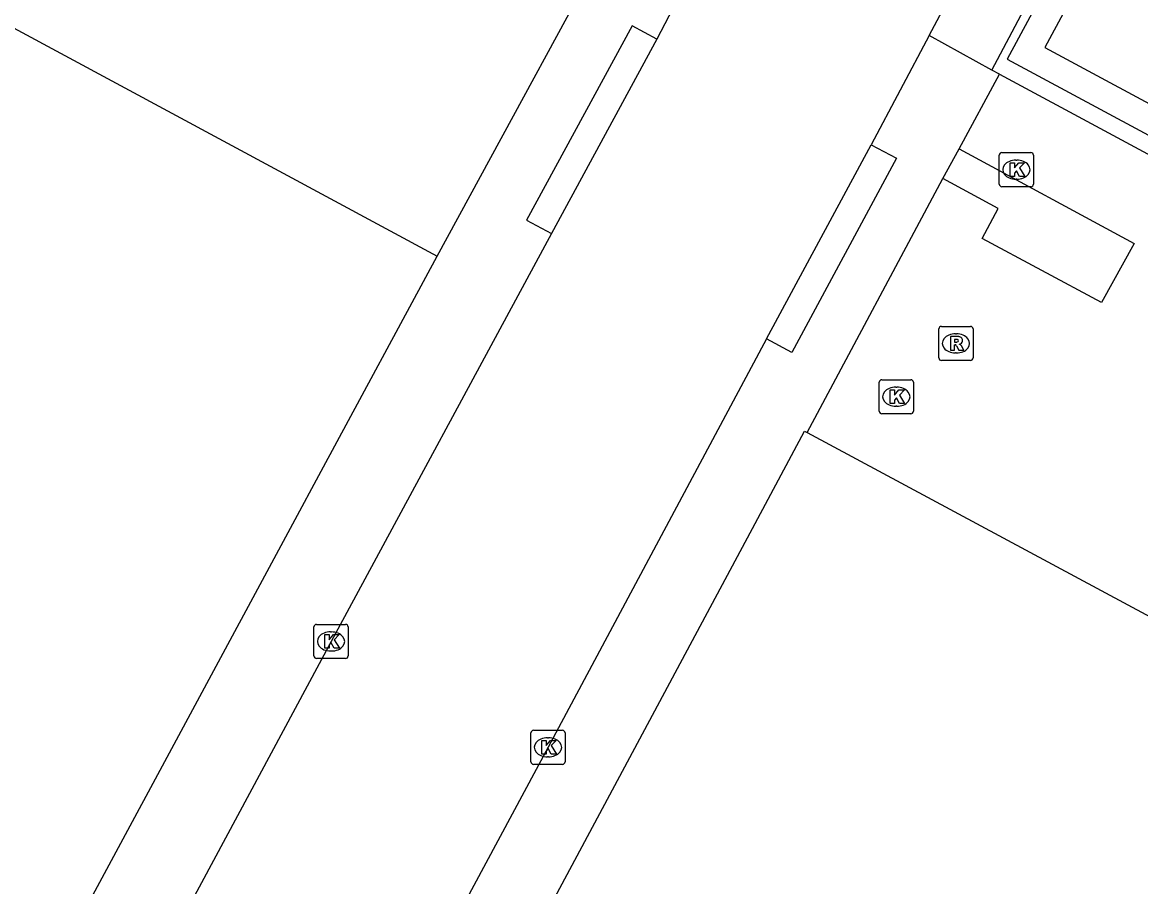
# Model space of a CAD drawing. Extents: x 159489 to 160304, y 383826 to 384530.
# Drawn here: x 159670.74 to 159703.52, y 384309.46 to 384334.8 of the extents above; entities that cross this region are included whole.
import ezdxf

# ---------------------------------------------------------------- set-up
doc = ezdxf.new("R2010")
doc.units = 0
for name, color, linetype in [('IMGEO_Kolk', 7, 'Continuous'), ('IMGEO_Pand', 7, 'Continuous'), ('IMGEO_Rijbaan_lokaal_gesloten', 7, 'Continuous'), ('IMGEO_Rijbaan_lokaal_open', 7, 'Continuous'), ('IMGEO_Rioolput', 7, 'Continuous'), ('IMGEO_Voetpad_gesloten', 7, 'Continuous'), ('IMGEO_Voetpad_open', 7, 'Continuous')]:
    doc.layers.add(name, color=color, linetype=linetype)

msp = doc.modelspace()

# ---------------------------------------------------------------- linework, layer by layer
at = {"layer": 'IMGEO_Kolk'}
for p, q in [((159699.375, 384330.057), (159699.375, 384330.909)), ((159699.45, 384330.983), (159700.302, 384330.983)), ((159699.863, 384330.763), (159699.888, 384330.763)), ((159700.376, 384330.909), (159700.376, 384330.057)), ((159699.886, 384330.203), (159699.861, 384330.203)), ((159700.302, 384329.983), (159699.45, 384329.983)), ((159695.856, 384323.398), (159695.856, 384324.25)), ((159695.931, 384324.324), (159696.783, 384324.324)), ((159696.857, 384324.25), (159696.857, 384323.398)), ((159696.344, 384324.104), (159696.369, 384324.104)), ((159696.367, 384323.544), (159696.342, 384323.544)), ((159696.783, 384323.324), (159695.931, 384323.324)), ((159679.288, 384316.224), (159679.288, 384317.076)), ((159679.363, 384317.15), (159680.215, 384317.15)), ((159680.289, 384317.076), (159680.289, 384316.224)), ((159679.776, 384316.93), (159679.801, 384316.93)), ((159679.799, 384316.37), (159679.774, 384316.37)), ((159680.215, 384316.15), (159679.363, 384316.15)), ((159685.722, 384314.046), (159686.574, 384314.046)), ((159685.647, 384313.12), (159685.647, 384313.972)), ((159686.135, 384313.826), (159686.16, 384313.826)), ((159686.648, 384313.972), (159686.648, 384313.12)), ((159686.574, 384313.046), (159685.722, 384313.046)), ((159686.158, 384313.266), (159686.133, 384313.266))]:
    msp.add_line(p, q, dxfattribs=at)
for points in [[(159699.375, 384330.057), (159699.375, 384330.909)], [(159699.45, 384330.983), (159700.302, 384330.983)], [(159700.376, 384330.909), (159700.376, 384330.057)], [(159699.696, 384330.683), (159699.819, 384330.683), (159699.819, 384330.532), (159699.949, 384330.683), (159700.113, 384330.683), (159699.967, 384330.532), (159700.12, 384330.283), (159699.968, 384330.283), (159699.883, 384330.447), (159699.819, 384330.38), (159699.819, 384330.283), (159699.696, 384330.283), (159699.696, 384330.683)], [(159700.302, 384329.983), (159699.45, 384329.983)], [(159695.856, 384323.398), (159695.856, 384324.25)], [(159695.931, 384324.324), (159696.783, 384324.324)], [(159696.857, 384324.25), (159696.857, 384323.398)], [(159696.177, 384324.024), (159696.3, 384324.024), (159696.3, 384323.873), (159696.43, 384324.024), (159696.594, 384324.024), (159696.448, 384323.873), (159696.601, 384323.624), (159696.449, 384323.624), (159696.364, 384323.788), (159696.3, 384323.721), (159696.3, 384323.624), (159696.177, 384323.624), (159696.177, 384324.024)], [(159696.783, 384323.324), (159695.931, 384323.324)], [(159679.288, 384316.224), (159679.288, 384317.076)], [(159679.363, 384317.15), (159680.215, 384317.15)], [(159680.289, 384317.076), (159680.289, 384316.224)], [(159679.609, 384316.85), (159679.732, 384316.85), (159679.732, 384316.699), (159679.862, 384316.85), (159680.026, 384316.85), (159679.88, 384316.699), (159680.033, 384316.45), (159679.881, 384316.45), (159679.796, 384316.614), (159679.732, 384316.547), (159679.732, 384316.45), (159679.609, 384316.45), (159679.609, 384316.85)], [(159680.215, 384316.15), (159679.363, 384316.15)], [(159685.722, 384314.046), (159686.574, 384314.046)], [(159685.647, 384313.12), (159685.647, 384313.972)], [(159685.968, 384313.746), (159686.091, 384313.746), (159686.091, 384313.595), (159686.221, 384313.746), (159686.385, 384313.746), (159686.239, 384313.595), (159686.392, 384313.346), (159686.24, 384313.346), (159686.155, 384313.51), (159686.091, 384313.443), (159686.091, 384313.346), (159685.968, 384313.346), (159685.968, 384313.746)], [(159686.648, 384313.972), (159686.648, 384313.12)], [(159686.574, 384313.046), (159685.722, 384313.046)]]:
    msp.add_lwpolyline(points, dxfattribs=at)
for centre, start, end in [((159699.452, 384330.907), 91.552, 178.448), ((159699.452, 384330.907), 91.552, 178.448), ((159700.3, 384330.907), 1.552, 88.448), ((159700.3, 384330.907), 1.552, 88.448), ((159699.452, 384330.059), 181.552, 268.448), ((159699.452, 384330.059), 181.552, 268.448), ((159700.3, 384330.059), 271.552, 358.448), ((159700.3, 384330.059), 271.552, 358.448), ((159695.933, 384324.248), 91.552, 178.448), ((159695.933, 384324.248), 91.552, 178.448), ((159696.781, 384324.248), 1.552, 88.448), ((159696.781, 384324.248), 1.552, 88.448), ((159695.933, 384323.4), 181.552, 268.448), ((159695.933, 384323.4), 181.552, 268.448), ((159696.781, 384323.4), 271.552, 358.448), ((159696.781, 384323.4), 271.552, 358.448), ((159679.365, 384317.074), 91.552, 178.448), ((159679.365, 384317.074), 91.552, 178.448), ((159680.213, 384317.074), 1.552, 88.448), ((159680.213, 384317.074), 1.552, 88.448), ((159679.365, 384316.226), 181.552, 268.448), ((159679.365, 384316.226), 181.552, 268.448), ((159680.213, 384316.226), 271.552, 358.448), ((159680.213, 384316.226), 271.552, 358.448), ((159685.724, 384313.97), 91.552, 178.448), ((159685.724, 384313.97), 91.552, 178.448), ((159686.572, 384313.97), 1.552, 88.448), ((159686.572, 384313.97), 1.552, 88.448), ((159685.724, 384313.122), 181.552, 268.448), ((159685.724, 384313.122), 181.552, 268.448), ((159686.572, 384313.122), 271.552, 358.448), ((159686.572, 384313.122), 271.552, 358.448)]:
    msp.add_arc(centre, 0.0765, start, end, dxfattribs=at)
for centre, major_axis, ratio, start_param, end_param in [((159699.862, 384330.483), (-0.387, 0.002), 0.722429, 4.712389, 7.853982), ((159699.887, 384330.483), (-0.39, 0.002), 0.717154, 1.570796, 4.712389), ((159696.343, 384323.824), (-0.387, 0.002), 0.722429, 4.712389, 7.853982), ((159696.368, 384323.824), (-0.39, 0.002), 0.717154, 1.570796, 4.712389), ((159679.775, 384316.65), (-0.387, 0.002), 0.722429, 4.712389, 7.853982), ((159679.8, 384316.65), (-0.39, 0.002), 0.717154, 1.570796, 4.712389), ((159686.134, 384313.546), (-0.387, 0.002), 0.722429, 4.712389, 7.853982), ((159686.159, 384313.546), (-0.39, 0.002), 0.717154, 1.570796, 4.712389)]:
    msp.add_ellipse(centre, major_axis=major_axis, ratio=ratio, start_param=start_param, end_param=end_param, dxfattribs=at)
at = {"layer": 'IMGEO_Pand'}
for points in [[(159617.084, 384363.924), (159617.547, 384363.691), (159618.727, 384363.096), (159618.493, 384362.659), (159623.062, 384360.208), (159623.309, 384360.657), (159624.059, 384360.245), (159623.816, 384359.804), (159682.896, 384327.942)], [(159665.865, 384296.34), (159667.893, 384300.102), (159668.458, 384301.152), (159672.803, 384309.214), (159678.599, 384319.969), (159679.567, 384321.765), (159682.896, 384327.942)], [(159678.693, 384294.844), (159683.295, 384303.441), (159684.806, 384306.264), (159692.216, 384320.108), (159693.668, 384322.82), (159693.74, 384322.781)], [(159693.74, 384322.781), (159717.376, 384310.076), (159717.604, 384310.502), (159718.485, 384310.029), (159718.256, 384309.603), (159718.52, 384309.461)]]:
    msp.add_lwpolyline(points, dxfattribs=at)
at = {"layer": 'IMGEO_Rijbaan_lokaal_gesloten'}
for points in [[(159697.323, 384334.416), (159703.682, 384346.361), (159712.168, 384362.351), (159726.086, 384388.453), (159715.08, 384394.302), (159699.103, 384402.825), (159698.719, 384403.028)], [(159691.838, 384339.042), (159690.043, 384335.667), (159689.333, 384334.311)], [(159697.323, 384334.416), (159695.619, 384331.21)], [(159689.333, 384334.311), (159686.251, 384328.615)], [(159692.548, 384325.527), (159695.619, 384331.21)], [(159686.251, 384328.615), (159679.789, 384316.65), (159671.493, 384301.187), (159668.202, 384295.09)], [(159692.548, 384325.527), (159686.148, 384313.546), (159677.858, 384298.106), (159676.707, 384295.949)]]:
    msp.add_lwpolyline(points, dxfattribs=at)
at = {"layer": 'IMGEO_Rijbaan_lokaal_open'}
msp.add_lwpolyline([(159682.896, 384327.942), (159688.942, 384339.078)], dxfattribs=at)
at = {"layer": 'IMGEO_Rioolput'}
for p, q in [((159697.603, 384324.962), (159697.603, 384325.814)), ((159697.678, 384325.888), (159698.53, 384325.888)), ((159698.604, 384325.814), (159698.604, 384324.962)), ((159698.091, 384325.668), (159698.116, 384325.668)), ((159698.53, 384324.888), (159697.678, 384324.888)), ((159698.114, 384325.108), (159698.089, 384325.108))]:
    msp.add_line(p, q, dxfattribs=at)
for points in [[(159697.603, 384324.962), (159697.603, 384325.814)], [(159697.678, 384325.888), (159698.53, 384325.888)], [(159698.604, 384325.814), (159698.604, 384324.962)], [(159698.192, 384325.586), (159697.94, 384325.588), (159697.94, 384325.188)], [(159698.118, 384325.507), (159698.064, 384325.507), (159698.064, 384325.426)], [(159697.94, 384325.188), (159698.064, 384325.188), (159698.064, 384325.35), (159698.075, 384325.35)], [(159698.064, 384325.426), (159698.116, 384325.426)], [(159698.122, 384325.321), (159698.193, 384325.188), (159698.333, 384325.188), (159698.268, 384325.314)], [(159698.53, 384324.888), (159697.678, 384324.888)]]:
    msp.add_lwpolyline(points, dxfattribs=at)
for centre, radius, start, end in [((159697.68, 384325.812), 0.0765, 91.552, 178.448), ((159697.68, 384325.812), 0.0765, 91.552, 178.448), ((159698.528, 384325.812), 0.0765, 1.552, 88.448), ((159698.528, 384325.812), 0.0765, 1.552, 88.448), ((159698.124, 384325.411), 0.0964, 77.0061, 93.1865), ((159698.138, 384325.468), 0.0378, 276.6634, 79.6772), ((159698.191, 384325.476), 0.109, 350.3612, 89.416), ((159698.074, 384325.297), 0.0533, 26.0293, 88.6989), ((159698.1, 384325.615), 0.19, 274.7715, 282.9687), ((159698.189, 384325.476), 0.112, 277.5842, 350.9817), ((159698.173, 384325.261), 0.108, 29.5134, 73.7905), ((159697.68, 384324.964), 0.0765, 181.552, 268.448), ((159697.68, 384324.964), 0.0765, 181.552, 268.448), ((159698.528, 384324.964), 0.0765, 271.552, 358.448), ((159698.528, 384324.964), 0.0765, 271.552, 358.448)]:
    msp.add_arc(centre, radius, start, end, dxfattribs=at)
for centre, major_axis, ratio, start_param, end_param in [((159698.09, 384325.388), (-0.387, 0.002), 0.722429, 4.712389, 7.853982), ((159698.115, 384325.388), (-0.39, 0.002), 0.717154, 1.570796, 4.712389)]:
    msp.add_ellipse(centre, major_axis=major_axis, ratio=ratio, start_param=start_param, end_param=end_param, dxfattribs=at)
at = {"layer": 'IMGEO_Voetpad_gesloten'}
msp.add_lwpolyline([(159717.843, 384353.7), (159712.762, 384356.443), (159700.707, 384334.064), (159726.866, 384319.977), (159741.046, 384317.91), (159797.007, 384309.896), (159800.092, 384309.462), (159781.262, 384319.609), (159744.117, 384339.565)], dxfattribs=at)
at = {"layer": 'IMGEO_Voetpad_open'}
for points in [[(159699.16, 384333.403), (159712.207, 384358.023), (159712.638, 384357.799)], [(159712.442, 384357.532), (159699.61, 384333.72), (159726.44, 384319.286), (159726.801, 384319.234)], [(159689.333, 384334.311), (159688.615, 384334.703), (159685.521, 384329.001), (159686.251, 384328.615)], [(159699.16, 384333.403), (159697.323, 384334.416)], [(159699.381, 384333.281), (159699.16, 384333.403)], [(159698.202, 384331.092), (159699.381, 384333.281)], [(159699.381, 384333.281), (159726.485, 384318.691)], [(159695.619, 384331.21), (159696.358, 384330.823), (159693.294, 384325.124), (159692.548, 384325.527)], [(159698.202, 384331.092), (159703.326, 384328.322), (159702.368, 384326.588), (159698.869, 384328.466), (159699.342, 384329.342), (159697.718, 384330.227)], [(159697.718, 384330.227), (159698.202, 384331.092)], [(159693.74, 384322.781), (159697.718, 384330.227)]]:
    msp.add_lwpolyline(points, dxfattribs=at)

doc.saveas('drawing.dxf')
